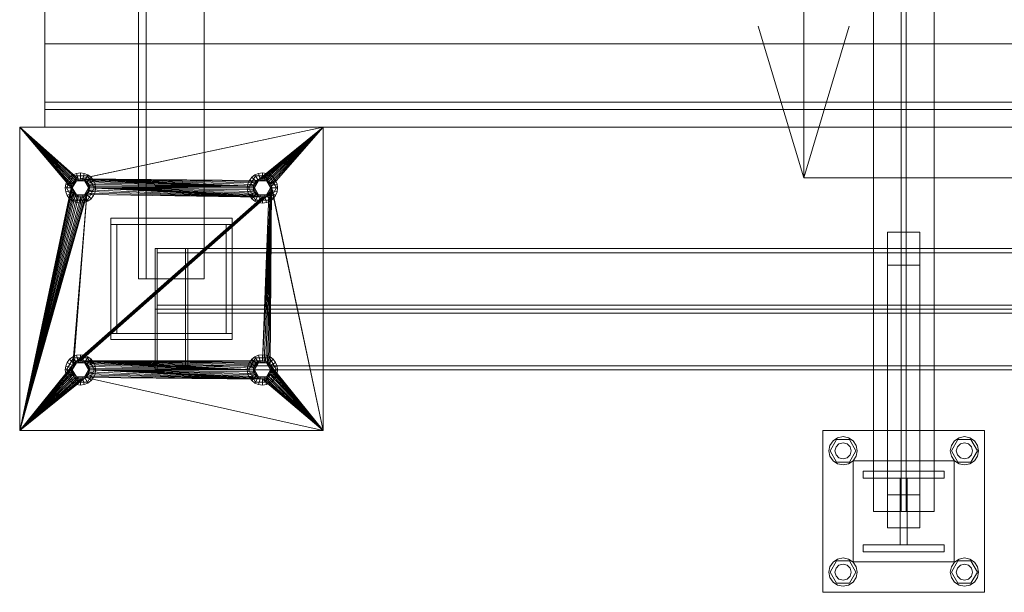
# Model space of a CAD drawing. Header units: millimetres. Extents: x -2233 to 65662, y -50530 to 6847.
# Tile 361 of 656: x 8333 to 9307, y -19060 to -18494. Entities that reach past the tile are written whole.
import ezdxf

# ---------------------------------------------------------------- set-up
doc = ezdxf.new("R2010")
doc.units = ezdxf.units.MM
for name, color, linetype, lineweight in [('COTAS_O', 1, 'Continuous', 0), ('superior_C01', 7, 'Continuous', 0), ('superior_mezcladora', 7, 'Continuous', 0)]:
    doc.layers.add(name, color=color, linetype=linetype, lineweight=lineweight)
doc.dimstyles.new('R19_100', dxfattribs={"dimtxt": 250, "dimasz": 150, "dimexe": 150, "dimexo": 80, "dimgap": 100, "dimtad": 1, "dimtih": 1, "dimtoh": 1, "dimdsep": 46, "dimcen": 0.09, "dimadec": 0, "dimazin": 0, "dimtfac": 1, "dimtdec": 4, "dimtofl": 0, "dimtmove": 0, "dimatfit": 3, "dimfxl": 1, "dimtolj": 1, "dimtzin": 0, "dimarcsym": 0})

# ---------------------------------------------------------------- blocks, each defined once
blk = doc.blocks.new('DIM_R32_33')
at = {"layer": 'COTAS_O'}
for p, q in [((9108.38, -17350), (9063.38, -17500)), ((9808.38, -17350), (9108.38, -17350)), ((9108.38, -18650), (9108.38, -17350)), ((9108.38, -17350), (9153.38, -17500)), ((9108.38, -18650), (9063.38, -18500)), ((9108.38, -18650), (9153.38, -18500)), ((9808.38, -18650), (9108.38, -18650))]:
    blk.add_line(p, q, dxfattribs=at)
blk.add_text('1300 O', height=250, rotation=90, dxfattribs=at).set_placement((9008.38, -18000))

msp = doc.modelspace()

# ---------------------------------------------------------------- linework, layer by layer
at = {"layer": 'superior_C01'}
for p, q in [((9177.243, -17020), (9177.243, -18980)), ((9204.743, -17020), (9204.743, -18980)), ((9209.743, -18980), (9209.743, -17020)), ((9237.243, -18980), (9237.243, -17020)), ((9223.243, -18703.642), (9191.243, -18703.642)), ((9191.243, -18703.642), (9191.243, -18736.358)), ((9191.243, -18963.642), (9191.243, -18703.642)), ((9223.243, -18736.358), (9223.243, -18703.642)), ((9223.243, -18963.642), (9223.243, -18703.642)), ((9191.243, -18736.358), (9223.243, -18736.358)), ((9191.243, -18736.358), (9191.243, -18996.358)), ((9223.243, -18996.358), (9223.243, -18736.358)), ((9127.243, -19060), (9127.243, -18900)), ((9127.243, -18900), (9287.243, -18900)), ((9287.243, -18900), (9287.243, -19060)), ((9134.309, -18914.642), (9137.343, -18910.101)), ((9134.443, -18920), (9140.843, -18908.915)), ((9137.343, -18910.101), (9141.885, -18907.066)), ((9140.843, -18908.915), (9153.643, -18908.915)), ((9141.885, -18907.066), (9147.243, -18906)), ((9147.243, -18906), (9152.6, -18907.066)), ((9152.6, -18907.066), (9157.142, -18910.101)), ((9153.643, -18908.915), (9160.043, -18920)), ((9157.142, -18910.101), (9160.177, -18914.642)), ((9254.309, -18914.642), (9257.343, -18910.101)), ((9254.443, -18920), (9260.843, -18908.915)), ((9257.343, -18910.101), (9261.885, -18907.066)), ((9260.843, -18908.915), (9273.643, -18908.915)), ((9261.885, -18907.066), (9267.243, -18906)), ((9267.243, -18906), (9272.6, -18907.066)), ((9272.6, -18907.066), (9277.142, -18910.101)), ((9273.643, -18908.915), (9280.043, -18920)), ((9277.142, -18910.101), (9280.177, -18914.642)), ((9133.243, -18920), (9134.309, -18914.642)), ((9134.309, -18925.358), (9133.243, -18920)), ((9140.843, -18931.085), (9134.443, -18920)), ((9139.243, -18920), (9140.315, -18916)), ((9140.315, -18924), (9139.243, -18920)), ((9140.315, -18916), (9143.243, -18913.072)), ((9143.243, -18913.072), (9147.243, -18912)), ((9147.243, -18912), (9151.243, -18913.072)), ((9151.243, -18913.072), (9154.171, -18916)), ((9160.043, -18920), (9153.643, -18931.085)), ((9154.171, -18916), (9155.243, -18920)), ((9155.243, -18920), (9154.171, -18924)), ((9160.177, -18914.642), (9161.243, -18920)), ((9161.243, -18920), (9160.177, -18925.358)), ((9253.243, -18920), (9254.309, -18914.642)), ((9254.309, -18925.358), (9253.243, -18920)), ((9260.843, -18931.085), (9254.443, -18920)), ((9259.243, -18920), (9260.315, -18916)), ((9260.315, -18924), (9259.243, -18920)), ((9260.315, -18916), (9263.243, -18913.072)), ((9263.243, -18913.072), (9267.243, -18912)), ((9267.243, -18912), (9271.243, -18913.072)), ((9271.243, -18913.072), (9274.171, -18916)), ((9280.043, -18920), (9273.643, -18931.085)), ((9274.171, -18916), (9275.243, -18920)), ((9275.243, -18920), (9274.171, -18924)), ((9280.177, -18914.642), (9281.243, -18920)), ((9281.243, -18920), (9280.177, -18925.358)), ((9137.343, -18929.899), (9134.309, -18925.358)), ((9141.885, -18932.934), (9137.343, -18929.899)), ((9143.243, -18926.928), (9140.315, -18924)), ((9147.243, -18928), (9143.243, -18926.928)), ((9151.243, -18926.928), (9147.243, -18928)), ((9154.171, -18924), (9151.243, -18926.928)), ((9157.142, -18929.899), (9152.6, -18932.934)), ((9160.177, -18925.358), (9157.142, -18929.899)), ((9157.243, -19030), (9157.243, -18930)), ((9157.243, -18930), (9257.243, -18930)), ((9257.343, -18929.899), (9254.309, -18925.358)), ((9257.243, -18930), (9257.243, -19030)), ((9261.885, -18932.934), (9257.343, -18929.899)), ((9263.243, -18926.928), (9260.315, -18924)), ((9267.243, -18928), (9263.243, -18926.928)), ((9271.243, -18926.928), (9267.243, -18928)), ((9274.171, -18924), (9271.243, -18926.928)), ((9277.142, -18929.899), (9272.6, -18932.934)), ((9280.177, -18925.358), (9277.142, -18929.899)), ((9153.643, -18931.085), (9140.843, -18931.085)), ((9147.243, -18934), (9141.885, -18932.934)), ((9152.6, -18932.934), (9147.243, -18934)), ((9167.243, -18947), (9167.243, -18940)), ((9167.243, -18940), (9247.243, -18940)), ((9247.243, -18940), (9247.243, -18947)), ((9273.643, -18931.085), (9260.843, -18931.085)), ((9267.243, -18934), (9261.885, -18932.934)), ((9272.6, -18932.934), (9267.243, -18934)), ((9247.243, -18947), (9167.243, -18947)), ((9203.743, -19013), (9203.743, -18947)), ((9203.743, -18947), (9210.743, -18947)), ((9210.743, -18947), (9210.743, -19013)), ((9191.243, -18996.358), (9191.243, -18963.642)), ((9191.243, -18963.642), (9223.243, -18963.642)), ((9223.243, -18963.642), (9223.243, -18996.358)), ((9237.243, -18980), (9177.243, -18980)), ((9209.743, -18980), (9204.743, -18980)), ((9223.243, -18996.358), (9191.243, -18996.358)), ((9167.243, -19020), (9167.243, -19013)), ((9167.243, -19013), (9247.243, -19013)), ((9210.743, -19013), (9203.743, -19013)), ((9247.243, -19013), (9247.243, -19020)), ((9137.343, -19030.101), (9141.885, -19027.066)), ((9141.885, -19027.066), (9147.243, -19026)), ((9147.243, -19026), (9152.6, -19027.066)), ((9152.6, -19027.066), (9157.142, -19030.101)), ((9247.243, -19020), (9167.243, -19020)), ((9257.343, -19030.101), (9261.885, -19027.066)), ((9261.885, -19027.066), (9267.243, -19026)), ((9267.243, -19026), (9272.6, -19027.066)), ((9272.6, -19027.066), (9277.142, -19030.101)), ((9133.243, -19040), (9134.309, -19034.642)), ((9134.309, -19034.642), (9137.343, -19030.101)), ((9134.443, -19040), (9140.843, -19028.915)), ((9139.243, -19040), (9140.315, -19036)), ((9140.315, -19036), (9143.243, -19033.072)), ((9140.843, -19028.915), (9153.643, -19028.915)), ((9143.243, -19033.072), (9147.243, -19032)), ((9147.243, -19032), (9151.243, -19033.072)), ((9151.243, -19033.072), (9154.171, -19036)), ((9153.643, -19028.915), (9160.043, -19040)), ((9154.171, -19036), (9155.243, -19040)), ((9157.142, -19030.101), (9160.177, -19034.642)), ((9257.243, -19030), (9157.243, -19030)), ((9160.177, -19034.642), (9161.243, -19040)), ((9253.243, -19040), (9254.309, -19034.642)), ((9254.309, -19034.642), (9257.343, -19030.101)), ((9254.443, -19040), (9260.843, -19028.915)), ((9259.243, -19040), (9260.315, -19036)), ((9260.315, -19036), (9263.243, -19033.072)), ((9260.843, -19028.915), (9273.643, -19028.915)), ((9263.243, -19033.072), (9267.243, -19032)), ((9267.243, -19032), (9271.243, -19033.072)), ((9271.243, -19033.072), (9274.171, -19036)), ((9273.643, -19028.915), (9280.043, -19040)), ((9274.171, -19036), (9275.243, -19040)), ((9277.142, -19030.101), (9280.177, -19034.642)), ((9280.177, -19034.642), (9281.243, -19040)), ((9134.309, -19045.358), (9133.243, -19040)), ((9137.343, -19049.899), (9134.309, -19045.358)), ((9140.843, -19051.085), (9134.443, -19040)), ((9140.315, -19044), (9139.243, -19040)), ((9143.243, -19046.928), (9140.315, -19044)), ((9147.243, -19048), (9143.243, -19046.928)), ((9151.243, -19046.928), (9147.243, -19048)), ((9154.171, -19044), (9151.243, -19046.928)), ((9160.043, -19040), (9153.643, -19051.085)), ((9155.243, -19040), (9154.171, -19044)), ((9160.177, -19045.358), (9157.142, -19049.899)), ((9161.243, -19040), (9160.177, -19045.358)), ((9254.309, -19045.358), (9253.243, -19040)), ((9257.343, -19049.899), (9254.309, -19045.358)), ((9260.843, -19051.085), (9254.443, -19040)), ((9260.315, -19044), (9259.243, -19040)), ((9263.243, -19046.928), (9260.315, -19044)), ((9267.243, -19048), (9263.243, -19046.928)), ((9271.243, -19046.928), (9267.243, -19048)), ((9274.171, -19044), (9271.243, -19046.928)), ((9280.043, -19040), (9273.643, -19051.085)), ((9275.243, -19040), (9274.171, -19044)), ((9280.177, -19045.358), (9277.142, -19049.899)), ((9281.243, -19040), (9280.177, -19045.358)), ((9141.885, -19052.934), (9137.343, -19049.899)), ((9153.643, -19051.085), (9140.843, -19051.085)), ((9147.243, -19054), (9141.885, -19052.934)), ((9152.6, -19052.934), (9147.243, -19054)), ((9157.142, -19049.899), (9152.6, -19052.934)), ((9261.885, -19052.934), (9257.343, -19049.899)), ((9273.643, -19051.085), (9260.843, -19051.085)), ((9267.243, -19054), (9261.885, -19052.934)), ((9272.6, -19052.934), (9267.243, -19054)), ((9277.142, -19049.899), (9272.6, -19052.934)), ((9287.243, -19060), (9127.243, -19060))]:
    msp.add_line(p, q, dxfattribs=at)
at = {"layer": 'superior_mezcladora'}
for p, q in [((8450.881, -17250), (8450.881, -18750)), ((8458.381, -18750), (8458.381, -17250)), ((8515.881, -18750), (8515.881, -17250)), ((8358.381, -18600), (8358.381, -17400)), ((8358.381, -18582.5), (8358.381, -18517.5)), ((8358.381, -18517.5), (9808.381, -18517.5)), ((8358.381, -18582.5), (8358.381, -18575)), ((8358.381, -18575), (9808.381, -18575)), ((9808.381, -18582.5), (8358.381, -18582.5)), ((8333.381, -18900), (8333.381, -18600)), ((8333.381, -18600), (8384.381, -18660)), ((8333.381, -18600), (8384.554, -18658.244)), ((8333.381, -18600), (8385.067, -18656.556)), ((8333.381, -18600), (8385.898, -18655)), ((8333.381, -18600), (8387.018, -18653.636)), ((8333.381, -18600), (8388.381, -18652.517)), ((8333.381, -18600), (8389.937, -18651.685)), ((8333.381, -18600), (8391.626, -18651.173)), ((8333.381, -18600), (8633.381, -18600)), ((9808.381, -18600), (8358.381, -18600)), ((8633.381, -18600), (8391.626, -18651.173)), ((8633.381, -18600), (8393.381, -18651)), ((8633.381, -18600), (8568.381, -18652.517)), ((8633.381, -18600), (8569.937, -18651.685)), ((8633.381, -18600), (8571.626, -18651.173)), ((8633.381, -18600), (8573.381, -18651)), ((8633.381, -18600), (8575.137, -18651.173)), ((8633.381, -18600), (8576.826, -18651.685)), ((8633.381, -18600), (8578.382, -18652.517)), ((8633.381, -18600), (8579.745, -18653.636)), ((8633.381, -18600), (8580.865, -18655)), ((8633.381, -18600), (8581.696, -18656.556)), ((8633.381, -18600), (8582.209, -18658.244)), ((8633.381, -18600), (8633.381, -18900)), ((8386.456, -18648.006), (8379.531, -18660)), ((8385.881, -18647.01), (8382.775, -18649.393)), ((8389.499, -18645.511), (8385.881, -18647.01)), ((8388.881, -18652.206), (8385.881, -18647.01)), ((8400.306, -18648.006), (8386.456, -18648.006)), ((8389.381, -18653.072), (8386.456, -18648.006)), ((8393.381, -18645), (8389.499, -18645.511)), ((8391.052, -18651.307), (8389.499, -18645.511)), ((8397.264, -18645.511), (8393.381, -18645)), ((8393.381, -18651), (8393.381, -18645)), ((8395.711, -18651.307), (8397.264, -18645.511)), ((8400.881, -18647.01), (8397.264, -18645.511)), ((8397.381, -18653.072), (8400.306, -18648.006)), ((8397.881, -18652.206), (8400.881, -18647.01)), ((8407.231, -18660), (8400.306, -18648.006)), ((8403.988, -18649.393), (8400.881, -18647.01)), ((8566.456, -18648.006), (8559.531, -18660)), ((8565.881, -18647.01), (8562.775, -18649.393)), ((8569.499, -18645.511), (8565.881, -18647.01)), ((8568.881, -18652.206), (8565.881, -18647.01)), ((8580.306, -18648.006), (8566.456, -18648.006)), ((8569.381, -18653.072), (8566.456, -18648.006)), ((8573.381, -18645), (8569.499, -18645.511)), ((8571.052, -18651.307), (8569.499, -18645.511)), ((8577.264, -18645.511), (8573.381, -18645)), ((8573.381, -18651), (8573.381, -18645)), ((8575.711, -18651.307), (8577.264, -18645.511)), ((8580.881, -18647.01), (8577.264, -18645.511)), ((8577.381, -18653.072), (8580.306, -18648.006)), ((8577.881, -18652.206), (8580.881, -18647.01)), ((8587.231, -18660), (8580.306, -18648.006)), ((8583.988, -18649.393), (8580.881, -18647.01)), ((8378.893, -18656.118), (8378.381, -18660)), ((8380.391, -18652.5), (8378.893, -18656.118)), ((8384.688, -18657.671), (8378.893, -18656.118)), ((8382.775, -18649.393), (8380.391, -18652.5)), ((8385.587, -18655.5), (8380.391, -18652.5)), ((8387.018, -18653.636), (8382.775, -18649.393)), ((8384.381, -18660), (8384.688, -18657.671)), ((8385.067, -18656.556), (8384.554, -18658.244)), ((8384.688, -18657.671), (8385.587, -18655.5)), ((8385.898, -18655), (8385.067, -18656.556)), ((8385.381, -18660), (8389.381, -18653.072)), ((8385.587, -18655.5), (8387.018, -18653.636)), ((8385.654, -18657.929), (8386.453, -18656)), ((8387.018, -18653.636), (8385.898, -18655)), ((8386.453, -18656), (8387.725, -18654.343)), ((8387.018, -18653.636), (8388.881, -18652.206)), ((8388.381, -18652.517), (8387.018, -18653.636)), ((8387.725, -18654.343), (8389.381, -18653.072)), ((8389.937, -18651.685), (8388.381, -18652.517)), ((8388.881, -18652.206), (8391.052, -18651.307)), ((8389.381, -18653.072), (8391.311, -18652.273)), ((8389.381, -18653.072), (8397.381, -18653.072)), ((8391.626, -18651.173), (8389.937, -18651.685)), ((8391.052, -18651.307), (8393.381, -18651)), ((8391.311, -18652.273), (8393.381, -18652)), ((8393.381, -18651), (8391.626, -18651.173)), ((8395.137, -18651.173), (8393.381, -18651)), ((8393.381, -18651), (8564.554, -18658.244)), ((8393.381, -18651), (8565.067, -18656.556)), ((8393.381, -18651), (8565.898, -18655)), ((8393.381, -18651), (8567.018, -18653.636)), ((8393.381, -18651), (8568.381, -18652.517)), ((8393.381, -18651), (8395.711, -18651.307)), ((8393.381, -18652), (8395.452, -18652.273)), ((8396.826, -18651.685), (8395.137, -18651.173)), ((8395.137, -18651.173), (8564.554, -18658.244)), ((8395.452, -18652.273), (8397.381, -18653.072)), ((8395.711, -18651.307), (8397.881, -18652.206)), ((8398.382, -18652.517), (8396.826, -18651.685)), ((8396.826, -18651.685), (8564.554, -18658.244)), ((8397.381, -18653.072), (8399.038, -18654.343)), ((8397.381, -18653.072), (8401.381, -18660)), ((8397.881, -18652.206), (8399.745, -18653.636)), ((8399.745, -18653.636), (8398.382, -18652.517)), ((8398.382, -18652.517), (8564.554, -18658.244)), ((8399.038, -18654.343), (8400.31, -18656)), ((8399.745, -18653.636), (8403.988, -18649.393)), ((8400.865, -18655), (8399.745, -18653.636)), ((8399.745, -18653.636), (8564.554, -18658.244)), ((8399.745, -18653.636), (8401.176, -18655.5)), ((8400.31, -18656), (8401.109, -18657.929)), ((8401.696, -18656.556), (8400.865, -18655)), ((8400.865, -18655), (8564.554, -18658.244)), ((8401.176, -18655.5), (8406.372, -18652.5)), ((8401.176, -18655.5), (8402.075, -18657.671)), ((8402.209, -18658.244), (8401.696, -18656.556)), ((8401.696, -18656.556), (8564.554, -18658.244)), ((8402.075, -18657.671), (8407.87, -18656.118)), ((8402.075, -18657.671), (8402.381, -18660)), ((8406.372, -18652.5), (8403.988, -18649.393)), ((8407.87, -18656.118), (8406.372, -18652.5)), ((8408.381, -18660), (8407.87, -18656.118)), ((8558.893, -18656.118), (8558.381, -18660)), ((8560.391, -18652.5), (8558.893, -18656.118)), ((8564.688, -18657.671), (8558.893, -18656.118)), ((8562.775, -18649.393), (8560.391, -18652.5)), ((8565.587, -18655.5), (8560.391, -18652.5)), ((8567.018, -18653.636), (8562.775, -18649.393)), ((8564.381, -18660), (8564.688, -18657.671)), ((8565.067, -18656.556), (8564.554, -18658.244)), ((8564.688, -18657.671), (8565.587, -18655.5)), ((8565.898, -18655), (8565.067, -18656.556)), ((8565.381, -18660), (8569.381, -18653.072)), ((8565.587, -18655.5), (8567.018, -18653.636)), ((8565.654, -18657.929), (8566.453, -18656)), ((8567.018, -18653.636), (8565.898, -18655)), ((8566.453, -18656), (8567.725, -18654.343)), ((8567.018, -18653.636), (8568.881, -18652.206)), ((8568.381, -18652.517), (8567.018, -18653.636)), ((8567.725, -18654.343), (8569.381, -18653.072)), ((8569.937, -18651.685), (8568.381, -18652.517)), ((8568.881, -18652.206), (8571.052, -18651.307)), ((8569.381, -18653.072), (8571.311, -18652.273)), ((8569.381, -18653.072), (8577.381, -18653.072)), ((8571.626, -18651.173), (8569.937, -18651.685)), ((8571.052, -18651.307), (8573.381, -18651)), ((8571.311, -18652.273), (8573.381, -18652)), ((8573.381, -18651), (8571.626, -18651.173)), ((8575.137, -18651.173), (8573.381, -18651)), ((8573.381, -18651), (8575.711, -18651.307)), ((8573.381, -18652), (8575.452, -18652.273)), ((8576.826, -18651.685), (8575.137, -18651.173)), ((8575.452, -18652.273), (8577.381, -18653.072)), ((8575.711, -18651.307), (8577.881, -18652.206)), ((8578.382, -18652.517), (8576.826, -18651.685)), ((8577.381, -18653.072), (8579.038, -18654.343)), ((8577.381, -18653.072), (8581.381, -18660)), ((8577.881, -18652.206), (8579.745, -18653.636)), ((8579.745, -18653.636), (8578.382, -18652.517)), ((8579.038, -18654.343), (8580.31, -18656)), ((8579.745, -18653.636), (8583.988, -18649.393)), ((8580.865, -18655), (8579.745, -18653.636)), ((8579.745, -18653.636), (8581.176, -18655.5)), ((8580.31, -18656), (8581.109, -18657.929)), ((8581.696, -18656.556), (8580.865, -18655)), ((8581.176, -18655.5), (8586.372, -18652.5)), ((8581.176, -18655.5), (8582.075, -18657.671)), ((8582.209, -18658.244), (8581.696, -18656.556)), ((8582.075, -18657.671), (8587.87, -18656.118)), ((8582.075, -18657.671), (8582.381, -18660)), ((8586.372, -18652.5), (8583.988, -18649.393)), ((8587.87, -18656.118), (8586.372, -18652.5)), ((8588.381, -18660), (8587.87, -18656.118)), ((8333.381, -18900), (8384.381, -18660)), ((8384.554, -18661.756), (8333.381, -18900)), ((8385.067, -18663.444), (8333.381, -18900)), ((8385.898, -18665), (8333.381, -18900)), ((8387.018, -18666.364), (8333.381, -18900)), ((8399.745, -18666.364), (8333.381, -18900)), ((8388.381, -18667.483), (8333.381, -18900)), ((8398.382, -18667.483), (8333.381, -18900)), ((8384.381, -18660), (8378.381, -18660)), ((8378.381, -18660), (8378.893, -18663.882)), ((8384.688, -18662.329), (8378.893, -18663.882)), ((8378.893, -18663.882), (8380.391, -18667.5)), ((8385.381, -18660), (8379.531, -18660)), ((8379.531, -18660), (8386.456, -18671.994)), ((8385.587, -18664.5), (8380.391, -18667.5)), ((8380.391, -18667.5), (8382.775, -18670.607)), ((8387.018, -18666.364), (8382.775, -18670.607)), ((8384.554, -18658.244), (8384.381, -18660)), ((8384.381, -18660), (8384.554, -18661.756)), ((8384.688, -18662.329), (8384.381, -18660)), ((8384.554, -18661.756), (8385.067, -18663.444)), ((8385.587, -18664.5), (8384.688, -18662.329)), ((8385.067, -18663.444), (8385.898, -18665)), ((8385.381, -18660), (8385.654, -18657.929)), ((8385.654, -18662.071), (8385.381, -18660)), ((8389.381, -18666.928), (8385.381, -18660)), ((8387.018, -18666.364), (8385.587, -18664.5)), ((8386.453, -18664), (8385.654, -18662.071)), ((8385.898, -18665), (8387.018, -18666.364)), ((8399.745, -18666.364), (8385.898, -18835)), ((8387.725, -18665.657), (8386.453, -18664)), ((8389.381, -18666.928), (8386.456, -18671.994)), ((8387.018, -18666.364), (8388.381, -18667.483)), ((8399.745, -18666.364), (8387.018, -18833.636)), ((8579.745, -18666.364), (8387.018, -18833.636)), ((8388.881, -18667.794), (8387.018, -18666.364)), ((8578.382, -18667.483), (8387.018, -18833.636)), ((8389.381, -18666.928), (8387.725, -18665.657)), ((8579.745, -18666.364), (8388.381, -18832.517)), ((8388.381, -18667.483), (8389.937, -18668.315)), ((8391.311, -18667.727), (8389.381, -18666.928)), ((8397.381, -18666.928), (8389.381, -18666.928)), ((8579.745, -18666.364), (8389.937, -18831.685)), ((8579.745, -18666.364), (8391.626, -18831.173)), ((8579.745, -18666.364), (8393.381, -18831)), ((8397.381, -18666.928), (8395.452, -18667.727)), ((8396.826, -18668.315), (8398.382, -18667.483)), ((8401.381, -18660), (8397.381, -18666.928)), ((8399.038, -18665.657), (8397.381, -18666.928)), ((8397.381, -18666.928), (8400.306, -18671.994)), ((8399.745, -18666.364), (8397.881, -18667.794)), ((8398.382, -18667.483), (8399.745, -18666.364)), ((8400.31, -18664), (8399.038, -18665.657)), ((8401.176, -18664.5), (8399.745, -18666.364)), ((8399.745, -18666.364), (8400.865, -18665)), ((8573.381, -18669), (8399.745, -18666.364)), ((8399.745, -18666.364), (8403.988, -18670.607)), ((8400.306, -18671.994), (8407.231, -18660)), ((8401.109, -18662.071), (8400.31, -18664)), ((8400.865, -18665), (8401.696, -18663.444)), ((8573.381, -18669), (8400.865, -18665)), ((8401.109, -18657.929), (8401.381, -18660)), ((8401.381, -18660), (8401.109, -18662.071)), ((8402.075, -18662.329), (8401.176, -18664.5)), ((8401.176, -18664.5), (8406.372, -18667.5)), ((8407.231, -18660), (8401.381, -18660)), ((8401.696, -18663.444), (8402.209, -18661.756)), ((8573.381, -18669), (8401.696, -18663.444)), ((8402.381, -18660), (8402.075, -18662.329)), ((8402.075, -18662.329), (8407.87, -18663.882)), ((8402.381, -18660), (8402.209, -18658.244)), ((8402.209, -18658.244), (8564.554, -18658.244)), ((8402.209, -18661.756), (8402.381, -18660)), ((8573.381, -18669), (8402.209, -18661.756)), ((8402.381, -18660), (8564.554, -18658.244)), ((8564.381, -18660), (8402.381, -18660)), ((8564.554, -18661.756), (8402.381, -18660)), ((8565.067, -18663.444), (8402.381, -18660)), ((8565.898, -18665), (8402.381, -18660)), ((8567.018, -18666.364), (8402.381, -18660)), ((8568.381, -18667.483), (8402.381, -18660)), ((8569.937, -18668.315), (8402.381, -18660)), ((8571.626, -18668.827), (8402.381, -18660)), ((8573.381, -18669), (8402.381, -18660)), ((8408.381, -18660), (8402.381, -18660)), ((8403.988, -18670.607), (8406.372, -18667.5)), ((8406.372, -18667.5), (8407.87, -18663.882)), ((8407.87, -18663.882), (8408.381, -18660)), ((8564.381, -18660), (8558.381, -18660)), ((8558.381, -18660), (8558.893, -18663.882)), ((8564.688, -18662.329), (8558.893, -18663.882)), ((8558.893, -18663.882), (8560.391, -18667.5)), ((8565.381, -18660), (8559.531, -18660)), ((8559.531, -18660), (8566.456, -18671.994)), ((8565.587, -18664.5), (8560.391, -18667.5)), ((8560.391, -18667.5), (8562.775, -18670.607)), ((8567.018, -18666.364), (8562.775, -18670.607)), ((8564.554, -18658.244), (8564.381, -18660)), ((8564.381, -18660), (8564.554, -18661.756)), ((8564.688, -18662.329), (8564.381, -18660)), ((8564.554, -18661.756), (8565.067, -18663.444)), ((8565.587, -18664.5), (8564.688, -18662.329)), ((8565.067, -18663.444), (8565.898, -18665)), ((8565.381, -18660), (8565.654, -18657.929)), ((8565.654, -18662.071), (8565.381, -18660)), ((8569.381, -18666.928), (8565.381, -18660)), ((8567.018, -18666.364), (8565.587, -18664.5)), ((8566.453, -18664), (8565.654, -18662.071)), ((8565.898, -18665), (8567.018, -18666.364)), ((8567.725, -18665.657), (8566.453, -18664)), ((8569.381, -18666.928), (8566.456, -18671.994)), ((8567.018, -18666.364), (8568.381, -18667.483)), ((8568.881, -18667.794), (8567.018, -18666.364)), ((8569.381, -18666.928), (8567.725, -18665.657)), ((8568.381, -18667.483), (8569.937, -18668.315)), ((8571.311, -18667.727), (8569.381, -18666.928)), ((8577.381, -18666.928), (8569.381, -18666.928)), ((8582.381, -18660), (8573.381, -18831)), ((8582.209, -18661.756), (8573.381, -18831)), ((8581.696, -18663.444), (8573.381, -18831)), ((8580.865, -18665), (8573.381, -18831)), ((8579.745, -18666.364), (8573.381, -18831)), ((8582.381, -18660), (8575.137, -18831.173)), ((8577.381, -18666.928), (8575.452, -18667.727)), ((8576.826, -18831.685), (8582.381, -18660)), ((8576.826, -18668.315), (8578.382, -18667.483)), ((8581.381, -18660), (8577.381, -18666.928)), ((8579.038, -18665.657), (8577.381, -18666.928)), ((8577.381, -18666.928), (8580.306, -18671.994)), ((8579.745, -18666.364), (8577.881, -18667.794)), ((8578.382, -18832.517), (8582.381, -18660)), ((8578.382, -18667.483), (8579.745, -18666.364)), ((8580.31, -18664), (8579.038, -18665.657)), ((8579.745, -18833.636), (8582.381, -18660)), ((8581.176, -18664.5), (8579.745, -18666.364)), ((8579.745, -18666.364), (8580.865, -18665)), ((8579.745, -18666.364), (8583.988, -18670.607)), ((8580.306, -18671.994), (8587.231, -18660)), ((8581.109, -18662.071), (8580.31, -18664)), ((8580.865, -18835), (8582.381, -18660)), ((8580.865, -18665), (8581.696, -18663.444)), ((8581.109, -18657.929), (8581.381, -18660)), ((8581.381, -18660), (8581.109, -18662.071)), ((8582.075, -18662.329), (8581.176, -18664.5)), ((8581.176, -18664.5), (8586.372, -18667.5)), ((8587.231, -18660), (8581.381, -18660)), ((8581.696, -18663.444), (8582.209, -18661.756)), ((8582.381, -18660), (8582.075, -18662.329)), ((8582.075, -18662.329), (8587.87, -18663.882)), ((8633.381, -18900), (8582.209, -18658.244)), ((8582.381, -18660), (8582.209, -18658.244)), ((8582.209, -18661.756), (8582.381, -18660)), ((8633.381, -18900), (8582.381, -18660)), ((8588.381, -18660), (8582.381, -18660)), ((8583.988, -18670.607), (8586.372, -18667.5)), ((8586.372, -18667.5), (8587.87, -18663.882)), ((8587.87, -18663.882), (8588.381, -18660)), ((8389.937, -18668.315), (8333.381, -18900)), ((8396.826, -18668.315), (8333.381, -18900)), ((8391.626, -18668.827), (8333.381, -18900)), ((8395.137, -18668.827), (8333.381, -18900)), ((8393.381, -18669), (8333.381, -18900)), ((8382.775, -18670.607), (8385.881, -18672.99)), ((8388.881, -18667.794), (8385.881, -18672.99)), ((8385.881, -18672.99), (8389.499, -18674.489)), ((8386.456, -18671.994), (8400.306, -18671.994)), ((8576.826, -18668.315), (8387.018, -18833.636)), ((8575.137, -18668.827), (8387.018, -18833.636)), ((8573.381, -18669), (8387.018, -18833.636)), ((8391.052, -18668.693), (8388.881, -18667.794)), ((8391.052, -18668.693), (8389.499, -18674.489)), ((8389.499, -18674.489), (8393.381, -18675)), ((8389.937, -18668.315), (8391.626, -18668.827)), ((8393.381, -18669), (8391.052, -18668.693)), ((8393.381, -18668), (8391.311, -18667.727)), ((8391.626, -18668.827), (8393.381, -18669)), ((8395.452, -18667.727), (8393.381, -18668)), ((8395.711, -18668.693), (8393.381, -18669)), ((8393.381, -18669), (8395.137, -18668.827)), ((8393.381, -18669), (8393.381, -18675)), ((8393.381, -18675), (8397.264, -18674.489)), ((8395.137, -18668.827), (8396.826, -18668.315)), ((8397.881, -18667.794), (8395.711, -18668.693)), ((8395.711, -18668.693), (8397.264, -18674.489)), ((8397.264, -18674.489), (8400.881, -18672.99)), ((8397.881, -18667.794), (8400.881, -18672.99)), ((8400.881, -18672.99), (8403.988, -18670.607)), ((8562.775, -18670.607), (8565.881, -18672.99)), ((8568.881, -18667.794), (8565.881, -18672.99)), ((8565.881, -18672.99), (8569.499, -18674.489)), ((8566.456, -18671.994), (8580.306, -18671.994)), ((8571.052, -18668.693), (8568.881, -18667.794)), ((8571.052, -18668.693), (8569.499, -18674.489)), ((8569.499, -18674.489), (8573.381, -18675)), ((8569.937, -18668.315), (8571.626, -18668.827)), ((8573.381, -18669), (8571.052, -18668.693)), ((8573.381, -18668), (8571.311, -18667.727)), ((8571.626, -18668.827), (8573.381, -18669)), ((8575.452, -18667.727), (8573.381, -18668)), ((8575.711, -18668.693), (8573.381, -18669)), ((8573.381, -18669), (8575.137, -18668.827)), ((8573.381, -18669), (8573.381, -18675)), ((8573.381, -18675), (8577.264, -18674.489)), ((8575.137, -18668.827), (8576.826, -18668.315)), ((8577.881, -18667.794), (8575.711, -18668.693)), ((8575.711, -18668.693), (8577.264, -18674.489)), ((8577.264, -18674.489), (8580.881, -18672.99)), ((8577.881, -18667.794), (8580.881, -18672.99)), ((8580.881, -18672.99), (8583.988, -18670.607)), ((8423.381, -18696), (8423.381, -18690)), ((8423.381, -18690), (8543.381, -18690)), ((8543.381, -18696), (8423.381, -18696)), ((8423.381, -18804), (8423.381, -18696)), ((8423.381, -18696), (8429.381, -18696)), ((8429.381, -18696), (8429.381, -18804)), ((8537.381, -18804), (8537.381, -18696)), ((8537.381, -18696), (8543.381, -18696)), ((8543.381, -18690), (8543.381, -18696)), ((8543.381, -18696), (8543.381, -18804)), ((9792.183, -18720), (8467.183, -18720)), ((8467.183, -18720), (8467.183, -18780)), ((8469.343, -18720), (8467.183, -18720)), ((8469.343, -18780), (8469.343, -18720)), ((8469.343, -18720), (9794.343, -18720)), ((8469.343, -18720), (8469.343, -18724)), ((8497.42, -18720), (8469.343, -18720)), ((8469.343, -18724), (9794.343, -18724)), ((8469.343, -18724), (8497.42, -18724)), ((9822.42, -18720), (8497.42, -18720)), ((8497.42, -18720), (8497.42, -18780)), ((8499.58, -18720), (8497.42, -18720)), ((8497.42, -18724), (8497.42, -18720)), ((9822.42, -18724), (8497.42, -18724)), ((8499.58, -18780), (8499.58, -18720)), ((8499.58, -18720), (9824.58, -18720)), ((8450.881, -18750), (8515.881, -18750)), ((8450.881, -18750), (8458.381, -18750)), ((8467.183, -18780), (9792.183, -18780)), ((8467.183, -18780), (8469.343, -18780)), ((8467.183, -18780), (8467.183, -18840)), ((9794.343, -18776), (8469.343, -18776)), ((8469.343, -18776), (8469.343, -18780)), ((8497.42, -18776), (8469.343, -18776)), ((9794.343, -18780), (8469.343, -18780)), ((8469.343, -18780), (8497.42, -18780)), ((8469.343, -18840), (8469.343, -18780)), ((8469.343, -18780), (8469.343, -18784)), ((8469.343, -18784), (9794.343, -18784)), ((8469.343, -18784), (8497.42, -18784)), ((8497.42, -18780), (8497.42, -18776)), ((8497.42, -18776), (9822.42, -18776)), ((8497.42, -18780), (9822.42, -18780)), ((8497.42, -18780), (8499.58, -18780)), ((8497.42, -18780), (8497.42, -18840)), ((8497.42, -18784), (8497.42, -18780)), ((9822.42, -18784), (8497.42, -18784)), ((9824.58, -18780), (8499.58, -18780)), ((8499.58, -18840), (8499.58, -18780)), ((8423.381, -18810), (8423.381, -18804)), ((8423.381, -18804), (8543.381, -18804)), ((8429.381, -18804), (8423.381, -18804)), ((8543.381, -18810), (8423.381, -18810)), ((8543.381, -18804), (8537.381, -18804)), ((8543.381, -18804), (8543.381, -18810)), ((8380.391, -18832.5), (8378.893, -18836.118)), ((8386.456, -18828.006), (8379.531, -18840)), ((8382.775, -18829.393), (8380.391, -18832.5)), ((8385.587, -18835.5), (8380.391, -18832.5)), ((8385.881, -18827.01), (8382.775, -18829.393)), ((8387.018, -18833.636), (8382.775, -18829.393)), ((8385.381, -18840), (8389.381, -18833.072)), ((8389.499, -18825.511), (8385.881, -18827.01)), ((8388.881, -18832.206), (8385.881, -18827.01)), ((8400.306, -18828.006), (8386.456, -18828.006)), ((8389.381, -18833.072), (8386.456, -18828.006)), ((8387.018, -18833.636), (8388.881, -18832.206)), ((8388.381, -18832.517), (8387.018, -18833.636)), ((8387.725, -18834.343), (8389.381, -18833.072)), ((8389.937, -18831.685), (8388.381, -18832.517)), ((8388.881, -18832.206), (8391.052, -18831.307)), ((8389.381, -18833.072), (8391.311, -18832.273)), ((8389.381, -18833.072), (8397.381, -18833.072)), ((8393.381, -18825), (8389.499, -18825.511)), ((8391.052, -18831.307), (8389.499, -18825.511)), ((8391.626, -18831.173), (8389.937, -18831.685)), ((8391.052, -18831.307), (8393.381, -18831)), ((8391.311, -18832.273), (8393.381, -18832)), ((8393.381, -18831), (8391.626, -18831.173)), ((8397.264, -18825.511), (8393.381, -18825)), ((8393.381, -18831), (8393.381, -18825)), ((8395.137, -18831.173), (8393.381, -18831)), ((8393.381, -18831), (8564.381, -18840)), ((8393.381, -18831), (8564.554, -18838.244)), ((8393.381, -18831), (8565.067, -18836.556)), ((8393.381, -18831), (8565.898, -18835)), ((8393.381, -18831), (8567.018, -18833.636)), ((8393.381, -18831), (8568.381, -18832.517)), ((8393.381, -18831), (8569.937, -18831.685)), ((8393.381, -18831), (8571.626, -18831.173)), ((8393.381, -18831), (8573.381, -18831)), ((8393.381, -18831), (8395.711, -18831.307)), ((8393.381, -18832), (8395.452, -18832.273)), ((8396.826, -18831.685), (8395.137, -18831.173)), ((8395.137, -18831.173), (8564.381, -18840)), ((8395.452, -18832.273), (8397.381, -18833.072)), ((8395.711, -18831.307), (8397.264, -18825.511)), ((8395.711, -18831.307), (8397.881, -18832.206)), ((8398.382, -18832.517), (8396.826, -18831.685)), ((8396.826, -18831.685), (8564.381, -18840)), ((8400.881, -18827.01), (8397.264, -18825.511)), ((8397.381, -18833.072), (8400.306, -18828.006)), ((8397.381, -18833.072), (8399.038, -18834.343)), ((8397.381, -18833.072), (8401.381, -18840)), ((8397.881, -18832.206), (8400.881, -18827.01)), ((8397.881, -18832.206), (8399.745, -18833.636)), ((8399.745, -18833.636), (8398.382, -18832.517)), ((8398.382, -18832.517), (8564.381, -18840)), ((8399.745, -18833.636), (8403.988, -18829.393)), ((8407.231, -18840), (8400.306, -18828.006)), ((8403.988, -18829.393), (8400.881, -18827.01)), ((8401.176, -18835.5), (8406.372, -18832.5)), ((8406.372, -18832.5), (8403.988, -18829.393)), ((8407.87, -18836.118), (8406.372, -18832.5)), ((8560.391, -18832.5), (8558.893, -18836.118)), ((8566.456, -18828.006), (8559.531, -18840)), ((8562.775, -18829.393), (8560.391, -18832.5)), ((8565.587, -18835.5), (8560.391, -18832.5)), ((8565.881, -18827.01), (8562.775, -18829.393)), ((8567.018, -18833.636), (8562.775, -18829.393)), ((8565.381, -18840), (8569.381, -18833.072)), ((8569.499, -18825.511), (8565.881, -18827.01)), ((8568.881, -18832.206), (8565.881, -18827.01)), ((8580.306, -18828.006), (8566.456, -18828.006)), ((8569.381, -18833.072), (8566.456, -18828.006)), ((8567.018, -18833.636), (8568.881, -18832.206)), ((8568.381, -18832.517), (8567.018, -18833.636)), ((8567.725, -18834.343), (8569.381, -18833.072)), ((8569.937, -18831.685), (8568.381, -18832.517)), ((8568.881, -18832.206), (8571.052, -18831.307)), ((8569.381, -18833.072), (8571.311, -18832.273)), ((8569.381, -18833.072), (8577.381, -18833.072)), ((8573.381, -18825), (8569.499, -18825.511)), ((8571.052, -18831.307), (8569.499, -18825.511)), ((8571.626, -18831.173), (8569.937, -18831.685)), ((8571.052, -18831.307), (8573.381, -18831)), ((8571.311, -18832.273), (8573.381, -18832)), ((8573.381, -18831), (8571.626, -18831.173)), ((8577.264, -18825.511), (8573.381, -18825)), ((8573.381, -18831), (8573.381, -18825)), ((8575.137, -18831.173), (8573.381, -18831)), ((8573.381, -18831), (8575.711, -18831.307)), ((8573.381, -18832), (8575.452, -18832.273)), ((8576.826, -18831.685), (8575.137, -18831.173)), ((8575.452, -18832.273), (8577.381, -18833.072)), ((8575.711, -18831.307), (8577.264, -18825.511)), ((8575.711, -18831.307), (8577.881, -18832.206)), ((8578.382, -18832.517), (8576.826, -18831.685)), ((8580.881, -18827.01), (8577.264, -18825.511)), ((8577.381, -18833.072), (8580.306, -18828.006)), ((8577.381, -18833.072), (8579.038, -18834.343)), ((8577.381, -18833.072), (8581.381, -18840)), ((8577.881, -18832.206), (8580.881, -18827.01)), ((8577.881, -18832.206), (8579.745, -18833.636)), ((8579.745, -18833.636), (8578.382, -18832.517)), ((8579.745, -18833.636), (8583.988, -18829.393)), ((8587.231, -18840), (8580.306, -18828.006)), ((8583.988, -18829.393), (8580.881, -18827.01)), ((8581.176, -18835.5), (8586.372, -18832.5)), ((8586.372, -18832.5), (8583.988, -18829.393)), ((8587.87, -18836.118), (8586.372, -18832.5)), ((8333.381, -18900), (8385.898, -18835)), ((8333.381, -18900), (8385.067, -18836.556)), ((8333.381, -18900), (8384.554, -18838.244)), ((8384.381, -18840), (8333.381, -18900)), ((8384.554, -18841.756), (8333.381, -18900)), ((8378.893, -18836.118), (8378.381, -18840)), ((8384.381, -18840), (8378.381, -18840)), ((8378.381, -18840), (8378.893, -18843.882)), ((8384.688, -18837.671), (8378.893, -18836.118)), ((8384.688, -18842.329), (8378.893, -18843.882)), ((8385.381, -18840), (8379.531, -18840)), ((8379.531, -18840), (8386.456, -18851.994)), ((8384.381, -18840), (8384.688, -18837.671)), ((8384.554, -18838.244), (8384.381, -18840)), ((8384.381, -18840), (8384.554, -18841.756)), ((8384.688, -18842.329), (8384.381, -18840)), ((8385.067, -18836.556), (8384.554, -18838.244)), ((8384.554, -18841.756), (8385.067, -18843.444)), ((8384.688, -18837.671), (8385.587, -18835.5)), ((8385.587, -18844.5), (8384.688, -18842.329)), ((8385.898, -18835), (8385.067, -18836.556)), ((8385.381, -18840), (8385.654, -18837.929)), ((8385.654, -18842.071), (8385.381, -18840)), ((8389.381, -18846.928), (8385.381, -18840)), ((8385.587, -18835.5), (8387.018, -18833.636)), ((8385.654, -18837.929), (8386.453, -18836)), ((8386.453, -18844), (8385.654, -18842.071)), ((8387.018, -18833.636), (8385.898, -18835)), ((8386.453, -18836), (8387.725, -18834.343)), ((8401.381, -18840), (8397.381, -18846.928)), ((8399.038, -18834.343), (8400.31, -18836)), ((8400.865, -18835), (8399.745, -18833.636)), ((8399.745, -18833.636), (8564.381, -18840)), ((8399.745, -18833.636), (8401.176, -18835.5)), ((8400.306, -18851.994), (8407.231, -18840)), ((8400.31, -18836), (8401.109, -18837.929)), ((8401.109, -18842.071), (8400.31, -18844)), ((8401.696, -18836.556), (8400.865, -18835)), ((8400.865, -18835), (8564.381, -18840)), ((8401.109, -18837.929), (8401.381, -18840)), ((8401.381, -18840), (8401.109, -18842.071)), ((8401.176, -18835.5), (8402.075, -18837.671)), ((8402.075, -18842.329), (8401.176, -18844.5)), ((8407.231, -18840), (8401.381, -18840)), ((8402.209, -18838.244), (8401.696, -18836.556)), ((8401.696, -18836.556), (8564.381, -18840)), ((8401.696, -18843.444), (8402.209, -18841.756)), ((8402.075, -18837.671), (8407.87, -18836.118)), ((8402.075, -18837.671), (8402.381, -18840)), ((8402.381, -18840), (8402.075, -18842.329)), ((8402.075, -18842.329), (8407.87, -18843.882)), ((8402.381, -18840), (8402.209, -18838.244)), ((8402.209, -18838.244), (8564.381, -18840)), ((8402.209, -18841.756), (8402.381, -18840)), ((8573.381, -18849), (8402.209, -18841.756)), ((8564.381, -18840), (8402.381, -18840)), ((8564.554, -18841.756), (8402.381, -18840)), ((8565.067, -18843.444), (8402.381, -18840)), ((8565.898, -18845), (8402.381, -18840)), ((8567.018, -18846.364), (8402.381, -18840)), ((8568.381, -18847.483), (8402.381, -18840)), ((8569.937, -18848.315), (8402.381, -18840)), ((8571.626, -18848.827), (8402.381, -18840)), ((8573.381, -18849), (8402.381, -18840)), ((8408.381, -18840), (8402.381, -18840)), ((8408.381, -18840), (8407.87, -18836.118)), ((8407.87, -18843.882), (8408.381, -18840)), ((8467.183, -18840), (9792.183, -18840)), ((8467.183, -18840), (8469.343, -18840)), ((9794.343, -18836), (8469.343, -18836)), ((8469.343, -18836), (8469.343, -18840)), ((8497.42, -18836), (8469.343, -18836)), ((9794.343, -18840), (8469.343, -18840)), ((8469.343, -18840), (8497.42, -18840)), ((8497.42, -18840), (8497.42, -18836)), ((8497.42, -18836), (9822.42, -18836)), ((8497.42, -18840), (9822.42, -18840)), ((8497.42, -18840), (8499.58, -18840)), ((9824.58, -18840), (8499.58, -18840)), ((8558.893, -18836.118), (8558.381, -18840)), ((8564.381, -18840), (8558.381, -18840)), ((8558.381, -18840), (8558.893, -18843.882)), ((8564.688, -18837.671), (8558.893, -18836.118)), ((8564.688, -18842.329), (8558.893, -18843.882)), ((8565.381, -18840), (8559.531, -18840)), ((8559.531, -18840), (8566.456, -18851.994)), ((8564.381, -18840), (8564.688, -18837.671)), ((8564.554, -18838.244), (8564.381, -18840)), ((8564.381, -18840), (8564.554, -18841.756)), ((8564.688, -18842.329), (8564.381, -18840)), ((8565.067, -18836.556), (8564.554, -18838.244)), ((8564.554, -18841.756), (8565.067, -18843.444)), ((8564.688, -18837.671), (8565.587, -18835.5)), ((8565.587, -18844.5), (8564.688, -18842.329)), ((8565.898, -18835), (8565.067, -18836.556)), ((8565.381, -18840), (8565.654, -18837.929)), ((8565.654, -18842.071), (8565.381, -18840)), ((8569.381, -18846.928), (8565.381, -18840)), ((8565.587, -18835.5), (8567.018, -18833.636)), ((8565.654, -18837.929), (8566.453, -18836)), ((8566.453, -18844), (8565.654, -18842.071)), ((8567.018, -18833.636), (8565.898, -18835)), ((8566.453, -18836), (8567.725, -18834.343)), ((8581.381, -18840), (8577.381, -18846.928)), ((8579.038, -18834.343), (8580.31, -18836)), ((8580.865, -18835), (8579.745, -18833.636)), ((8579.745, -18833.636), (8581.176, -18835.5)), ((8580.306, -18851.994), (8587.231, -18840)), ((8580.31, -18836), (8581.109, -18837.929)), ((8581.109, -18842.071), (8580.31, -18844)), ((8581.696, -18836.556), (8580.865, -18835)), ((8580.865, -18835), (8633.381, -18900)), ((8581.109, -18837.929), (8581.381, -18840)), ((8581.381, -18840), (8581.109, -18842.071)), ((8581.176, -18835.5), (8582.075, -18837.671)), ((8582.075, -18842.329), (8581.176, -18844.5)), ((8587.231, -18840), (8581.381, -18840)), ((8582.209, -18838.244), (8581.696, -18836.556)), ((8581.696, -18836.556), (8633.381, -18900)), ((8581.696, -18843.444), (8582.209, -18841.756)), ((8582.075, -18837.671), (8587.87, -18836.118)), ((8582.075, -18837.671), (8582.381, -18840)), ((8582.381, -18840), (8582.075, -18842.329)), ((8582.075, -18842.329), (8587.87, -18843.882)), ((8582.381, -18840), (8582.209, -18838.244)), ((8582.209, -18838.244), (8633.381, -18900)), ((8582.209, -18841.756), (8582.381, -18840)), ((8582.209, -18841.756), (8633.381, -18900)), ((8582.381, -18840), (8633.381, -18900)), ((8588.381, -18840), (8582.381, -18840)), ((8588.381, -18840), (8587.87, -18836.118)), ((8587.87, -18843.882), (8588.381, -18840)), ((8385.067, -18843.444), (8333.381, -18900)), ((8385.898, -18845), (8333.381, -18900)), ((8387.018, -18846.364), (8333.381, -18900)), ((8388.381, -18847.483), (8333.381, -18900)), ((8398.382, -18847.483), (8333.381, -18900)), ((8389.937, -18848.315), (8333.381, -18900)), ((8396.826, -18848.315), (8333.381, -18900)), ((8391.626, -18848.827), (8333.381, -18900)), ((8395.137, -18848.827), (8333.381, -18900)), ((8393.381, -18849), (8333.381, -18900)), ((8378.893, -18843.882), (8380.391, -18847.5)), ((8385.587, -18844.5), (8380.391, -18847.5)), ((8380.391, -18847.5), (8382.775, -18850.607)), ((8387.018, -18846.364), (8382.775, -18850.607)), ((8382.775, -18850.607), (8385.881, -18852.99)), ((8385.067, -18843.444), (8385.898, -18845)), ((8387.018, -18846.364), (8385.587, -18844.5)), ((8388.881, -18847.794), (8385.881, -18852.99)), ((8385.898, -18845), (8387.018, -18846.364)), ((8387.725, -18845.657), (8386.453, -18844)), ((8389.381, -18846.928), (8386.456, -18851.994)), ((8386.456, -18851.994), (8400.306, -18851.994)), ((8387.018, -18846.364), (8388.381, -18847.483)), ((8388.881, -18847.794), (8387.018, -18846.364)), ((8389.381, -18846.928), (8387.725, -18845.657)), ((8388.381, -18847.483), (8389.937, -18848.315)), ((8391.052, -18848.693), (8388.881, -18847.794)), ((8391.311, -18847.727), (8389.381, -18846.928)), ((8397.381, -18846.928), (8389.381, -18846.928)), ((8391.052, -18848.693), (8389.499, -18854.489)), ((8389.937, -18848.315), (8391.626, -18848.827)), ((8393.381, -18849), (8391.052, -18848.693)), ((8393.381, -18848), (8391.311, -18847.727)), ((8391.626, -18848.827), (8393.381, -18849)), ((8395.452, -18847.727), (8393.381, -18848)), ((8395.711, -18848.693), (8393.381, -18849)), ((8393.381, -18849), (8395.137, -18848.827)), ((8393.381, -18849), (8393.381, -18855)), ((8395.137, -18848.827), (8396.826, -18848.315)), ((8397.381, -18846.928), (8395.452, -18847.727)), ((8397.881, -18847.794), (8395.711, -18848.693)), ((8395.711, -18848.693), (8397.264, -18854.489)), ((8396.826, -18848.315), (8398.382, -18847.483)), ((8399.038, -18845.657), (8397.381, -18846.928)), ((8397.381, -18846.928), (8400.306, -18851.994)), ((8399.745, -18846.364), (8397.881, -18847.794)), ((8397.881, -18847.794), (8400.881, -18852.99)), ((8398.382, -18847.483), (8399.745, -18846.364)), ((8398.382, -18847.483), (8633.381, -18900)), ((8573.381, -18849), (8398.382, -18847.483)), ((8400.31, -18844), (8399.038, -18845.657)), ((8401.176, -18844.5), (8399.745, -18846.364)), ((8399.745, -18846.364), (8400.865, -18845)), ((8573.381, -18849), (8399.745, -18846.364)), ((8399.745, -18846.364), (8403.988, -18850.607)), ((8400.865, -18845), (8401.696, -18843.444)), ((8573.381, -18849), (8400.865, -18845)), ((8400.881, -18852.99), (8403.988, -18850.607)), ((8401.176, -18844.5), (8406.372, -18847.5)), ((8573.381, -18849), (8401.696, -18843.444)), ((8403.988, -18850.607), (8406.372, -18847.5)), ((8406.372, -18847.5), (8407.87, -18843.882)), ((8558.893, -18843.882), (8560.391, -18847.5)), ((8565.587, -18844.5), (8560.391, -18847.5)), ((8560.391, -18847.5), (8562.775, -18850.607)), ((8567.018, -18846.364), (8562.775, -18850.607)), ((8562.775, -18850.607), (8565.881, -18852.99)), ((8565.067, -18843.444), (8565.898, -18845)), ((8567.018, -18846.364), (8565.587, -18844.5)), ((8568.881, -18847.794), (8565.881, -18852.99)), ((8565.898, -18845), (8567.018, -18846.364)), ((8567.725, -18845.657), (8566.453, -18844)), ((8569.381, -18846.928), (8566.456, -18851.994)), ((8566.456, -18851.994), (8580.306, -18851.994)), ((8567.018, -18846.364), (8568.381, -18847.483)), ((8568.881, -18847.794), (8567.018, -18846.364)), ((8569.381, -18846.928), (8567.725, -18845.657)), ((8568.381, -18847.483), (8569.937, -18848.315)), ((8571.052, -18848.693), (8568.881, -18847.794)), ((8571.311, -18847.727), (8569.381, -18846.928)), ((8577.381, -18846.928), (8569.381, -18846.928)), ((8571.052, -18848.693), (8569.499, -18854.489)), ((8569.937, -18848.315), (8571.626, -18848.827)), ((8573.381, -18849), (8571.052, -18848.693)), ((8573.381, -18848), (8571.311, -18847.727)), ((8571.626, -18848.827), (8573.381, -18849)), ((8575.452, -18847.727), (8573.381, -18848)), ((8575.711, -18848.693), (8573.381, -18849)), ((8573.381, -18849), (8575.137, -18848.827)), ((8573.381, -18849), (8633.381, -18900)), ((8573.381, -18849), (8573.381, -18855)), ((8575.137, -18848.827), (8576.826, -18848.315)), ((8575.137, -18848.827), (8633.381, -18900)), ((8577.381, -18846.928), (8575.452, -18847.727)), ((8577.881, -18847.794), (8575.711, -18848.693)), ((8575.711, -18848.693), (8577.264, -18854.489)), ((8576.826, -18848.315), (8578.382, -18847.483)), ((8576.826, -18848.315), (8633.381, -18900)), ((8579.038, -18845.657), (8577.381, -18846.928)), ((8577.381, -18846.928), (8580.306, -18851.994)), ((8579.745, -18846.364), (8577.881, -18847.794)), ((8577.881, -18847.794), (8580.881, -18852.99)), ((8578.382, -18847.483), (8579.745, -18846.364)), ((8578.382, -18847.483), (8633.381, -18900)), ((8580.31, -18844), (8579.038, -18845.657)), ((8581.176, -18844.5), (8579.745, -18846.364)), ((8579.745, -18846.364), (8580.865, -18845)), ((8579.745, -18846.364), (8633.381, -18900)), ((8579.745, -18846.364), (8583.988, -18850.607)), ((8580.865, -18845), (8581.696, -18843.444)), ((8580.865, -18845), (8633.381, -18900)), ((8580.881, -18852.99), (8583.988, -18850.607)), ((8581.176, -18844.5), (8586.372, -18847.5)), ((8581.696, -18843.444), (8633.381, -18900)), ((8583.988, -18850.607), (8586.372, -18847.5)), ((8586.372, -18847.5), (8587.87, -18843.882)), ((8385.881, -18852.99), (8389.499, -18854.489)), ((8389.499, -18854.489), (8393.381, -18855)), ((8393.381, -18855), (8397.264, -18854.489)), ((8397.264, -18854.489), (8400.881, -18852.99)), ((8565.881, -18852.99), (8569.499, -18854.489)), ((8569.499, -18854.489), (8573.381, -18855)), ((8573.381, -18855), (8577.264, -18854.489)), ((8577.264, -18854.489), (8580.881, -18852.99)), ((8633.381, -18900), (8333.381, -18900))]:
    msp.add_line(p, q, dxfattribs=at)

# ---------------------------------------------------------------- dimensions: what is measured, and where the dimension line sits
at = {"layer": 'COTAS_O'}
dim = msp.add_aligned_dim(p1=(9808.381, -18650), p2=(9808.381, -17350), distance=700, text='<> O', dimstyle='R19_100', dxfattribs=at)
dim.commit()
dim.dimension.update_dxf_attribs({"geometry": 'DIM_R32_33', "text_midpoint": (9108.381, -18000)})

doc.saveas('drawing.dxf')
